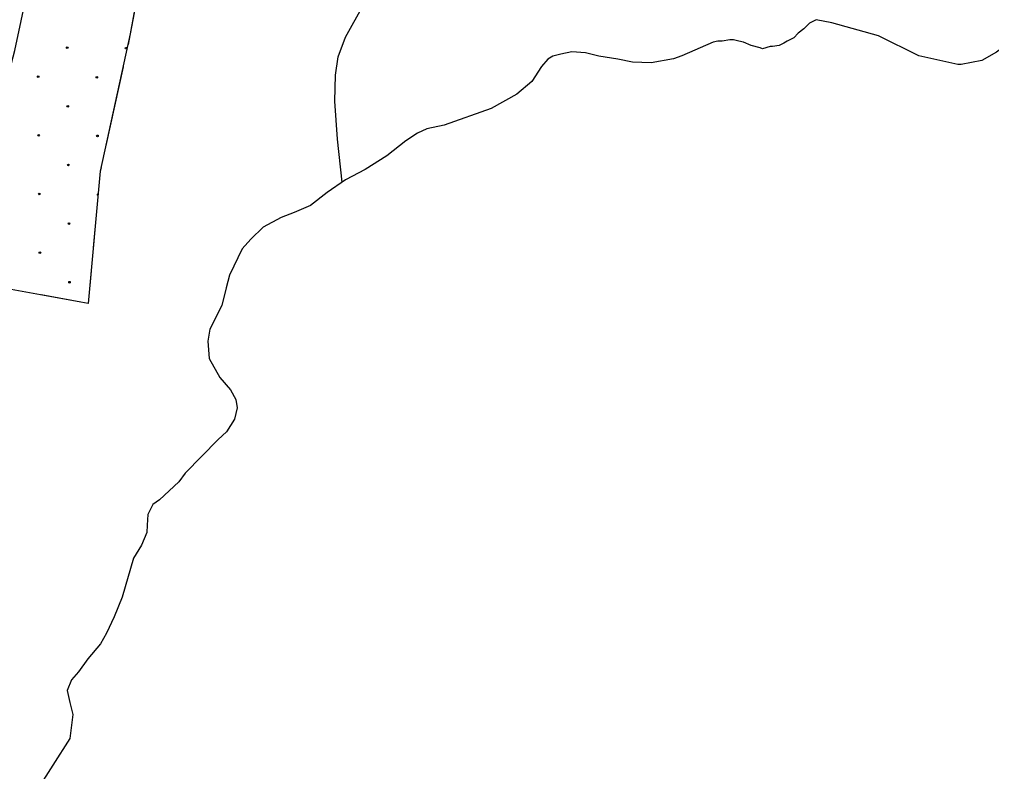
# Model space of a CAD drawing. Extents: x 1788175 to 1969470, y 584502 to 738744.
# Drawn here: x 1851363 to 1857733, y 647621 to 652552 of the extents above; entities that cross this region are included whole.
import ezdxf

# ---------------------------------------------------------------- set-up
doc = ezdxf.new("R2010")
doc.units = 0
for name, color, linetype in [('DESIGN - EROSION CONTROL - Devices', 7, 'Continuous'), ('DESIGN - SCRATCH - User 1', 7, 'Continuous'), ('DESIGN - TRANSPORTATION - Text', 7, 'Continuous'), ('SURVEY - VEGETATION - Features with Text', 7, 'Continuous')]:
    doc.layers.add(name, color=color, linetype=linetype)

msp = doc.modelspace()

# ---------------------------------------------------------------- linework, layer by layer
at = {"layer": 'DESIGN - EROSION CONTROL - Devices'}
for centre in [(1851675.9, 652367.5), (1852060.4, 652363.8), (1851485.5, 652177.1), (1851870, 652173.3), (1851679.6, 651982.9), (1851489.2, 651792.5), (1851873.8, 651788.8), (1851683.4, 651598.4), (1851492.9, 651408), (1851687.1, 651213.8), (1851496.7, 651023.4), (1851690.8, 650829.3)]:
    msp.add_circle(centre, 5.28, dxfattribs=at)
msp.add_arc((1851877.5, 651404.2), 5.28, 76.02758, 273.55722, dxfattribs=at)
at = {"layer": 'DESIGN - SCRATCH - User 1'}
for points in [[(1850085.2, 652474.3), (1849969, 652197.7), (1849942.5, 651819.6), (1850219, 651768.7), (1851140.7, 651601.8), (1851150.4, 651667.5), (1851332.7, 652349.1), (1851462.9, 652965.6), (1851523.6, 653451.9)], [(1852223.5, 653196.9), (1852203.3, 653077.8), (1852089.3, 652457.4), (1851892.2, 651556.4), (1851813.2, 650690), (1850128.9, 650995.1)]]:
    msp.add_lwpolyline(points, dxfattribs=at)
at = {"layer": 'DESIGN - TRANSPORTATION - Text'}
for points in [[(1853476.6, 651484.8), (1853447.6, 651766.5), (1853429.5, 652016.6), (1853433.1, 652187), (1853451.2, 652306.6), (1853498.3, 652437.1), (1853617.8, 652647.3), (1853686.6, 652748.8), (1853726.5, 652832.2), (1853813.4, 653104.1)], [(1856539.8, 652527.9), (1856503.1, 652491.2), (1856466.4, 652461.8), (1856437.1, 652432.5), (1856393.1, 652410.5), (1856371.1, 652395.8), (1856341.7, 652381.1), (1856297.7, 652373.8), (1856283, 652373.8), (1856231.7, 652359.1), (1856217, 652366.5), (1856158.3, 652381.1), (1856107, 652403.1), (1856077.6, 652410.5), (1856040.9, 652417.8), (1856018.9, 652417.8), (1855967.6, 652410.5), (1855938.2, 652410.5), (1855908.9, 652403.1), (1855703.7, 652314.4)], [(1857897.8, 652437.5), (1857765.1, 652337.9), (1857669.1, 652283.3), (1857533.3, 652255.9), (1857511.3, 652255.9), (1857257.5, 652312.7), (1856992.8, 652445.1), (1856685.4, 652529.7), (1856583.8, 652549.9), (1856539.8, 652527.9)], [(1855703.7, 652314.4), (1855647.7, 652293.8), (1855502.2, 652267.8), (1855380.4, 652272.1), (1855284.2, 652292.7), (1855160.2, 652311), (1855072, 652333.7), (1854982.1, 652340.5), (1854910.4, 652323.5), (1854858.6, 652310.8), (1854824.9, 652292.3), (1854783.6, 652243.8), (1854721, 652144.9), (1854622.2, 652061.6), (1854453.6, 651967.3), (1854145.5, 651859), (1854031.9, 651835.4), (1853970.4, 651806.6), (1853895.2, 651755.6), (1853770.6, 651657.9), (1853628, 651567.9), (1853499, 651500.1), (1853380.2, 651418.5), (1853269.5, 651333), (1853162.3, 651285.5), (1853076.8, 651254.4), (1852959.8, 651190.7), (1852878.9, 651111.6), (1852821.8, 651048.9), (1852740.1, 650875.8), (1852717.2, 650791.5), (1852688.7, 650677.2), (1852610.8, 650522.1), (1852597.9, 650442), (1852605.3, 650328.1), (1852676.8, 650205.2), (1852745.7, 650124.2), (1852780.5, 650060.7), (1852789.2, 650004.8), (1852772.2, 649930.6), (1852719.3, 649847.9), (1852666, 649797.2), (1852449.1, 649578.2), (1852407.9, 649519.7), (1852279.6, 649402), (1852236.1, 649371.4), (1852203, 649306.9), (1852199.9, 649236.9), (1852196.5, 649188.9), (1852161.6, 649104.4), (1852110.8, 649019.7), (1852036.1, 648764.8), (1851983.9, 648634.1), (1851933.3, 648527.5), (1851894.3, 648458.9), (1851811.6, 648359.8), (1851748.8, 648275), (1851703.6, 648222.4), (1851676.5, 648152), (1851693.5, 648074.3), (1851712.5, 647994.6), (1851692.5, 647836.4), (1851469.3, 647487.4)]]:
    msp.add_lwpolyline(points, dxfattribs=at)
at = {"layer": 'SURVEY - VEGETATION - Features with Text'}
for points in [[(1852244.4, 653314.8), (1852140.5, 652735.7), (1852089.3, 652457.4), (1851892.2, 651556.4), (1851813.2, 650690), (1850128.9, 650995.1)], [(1852124.3, 652647.5), (1852089.3, 652457.4), (1852074.2, 652388.3)], [(1852042.2, 652241.8), (1851985.7, 651983.9)], [(1851985.7, 651983.9), (1851929.3, 651726)], [(1851897.2, 651579.5), (1851892.2, 651556.4), (1851870.4, 651317)], [(1851870.4, 651317), (1851846.4, 651054.1)], [(1851832.8, 650904.7), (1851813.2, 650690), (1851765.6, 650698.7)], [(1851765.6, 650698.7), (1851505.8, 650745.7)]]:
    msp.add_lwpolyline(points, dxfattribs=at)

doc.saveas('drawing.dxf')
